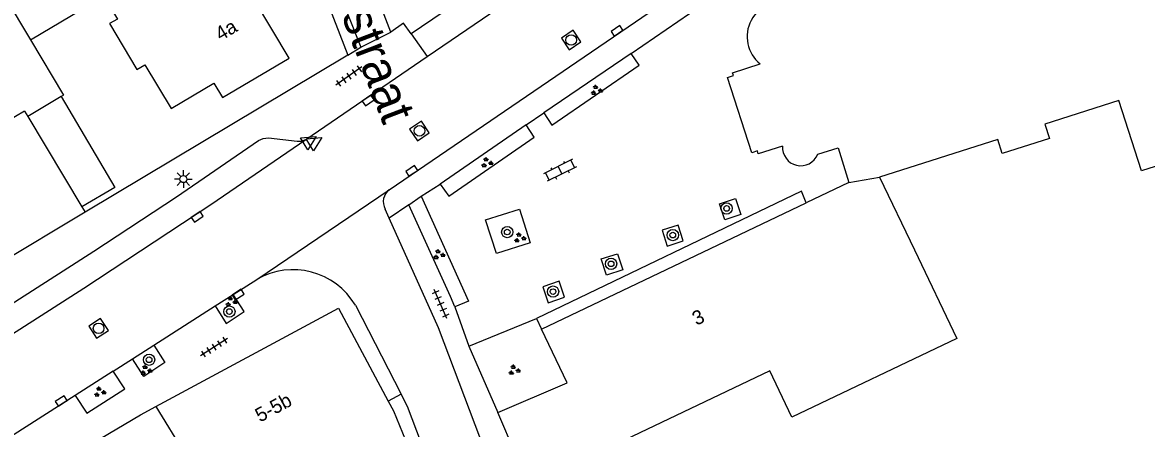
# Model space of a CAD drawing. Extents: x 137999 to 141000, y 397500 to 400501.
# Drawn here: x 138046.9 to 138126.3, y 400160.4 to 400189.2 of the extents above; entities that cross this region are included whole.
import ezdxf

# ---------------------------------------------------------------- set-up
doc = ezdxf.new("R2010")
doc.units = 0
for name, color, linetype in [('gg-afsc-hekwerk', 7, 'Continuous'), ('gg-afsc-muur', 7, 'Continuous'), ('gg-anno-huisnummerreeks BGT', 7, 'Continuous'), ('gg-anno-openbare ruimte label', 7, 'Continuous'), ('gg-bbg-gedigitaliseerde bebouwing', 7, 'Continuous'), ('gg-bbg-hoofdgebouw', 7, 'Continuous'), ('gg-bbg-luifel en loopbrug', 7, 'Continuous'), ('gg-bbg-tussenscheiding', 7, 'Continuous'), ('gg-knt-verharding', 7, 'Continuous'), ('gg-knt-verharding nz', 7, 'Continuous'), ('gt-grn-weggrens', 7, 'Continuous'), ('gt-symb-boom', 7, 'Continuous'), ('gt-symb-groenvak', 7, 'Continuous'), ('gt-symb-klinker verharding', 7, 'Continuous'), ('gt-symb-kolk', 7, 'Continuous'), ('gt-symb-lichtmast', 7, 'Continuous'), ('gt-symb-rioolschacht', 7, 'Continuous'), ('gt-symb-tegel verharding', 7, 'Continuous'), ('gt-symb-waterafsluiter', 7, 'Continuous')]:
    doc.layers.add(name, color=color, linetype=linetype)

# ---------------------------------------------------------------- blocks, each defined once
blk = doc.blocks.new('gt0-KL1')
at = {"layer": 'gt-symb-klinker verharding'}
for p, q in [((-1.15, 0.3), (1.15, 0.3)), ((-1, -0.3), (-1, 0.3)), ((-0.5, 0.3), (-0.5, 0.45)), ((0, -0.3), (0, 0.3)), ((0.5, 0.3), (0.5, 0.45)), ((1, -0.3), (1, 0.3)), ((-1.15, -0.3), (1.15, -0.3)), ((-0.5, -0.45), (-0.5, -0.3)), ((0.5, -0.45), (0.5, -0.3))]:
    blk.add_line(p, q, dxfattribs=at)
blk = doc.blocks.new('gt0-RS')
at = {"layer": 'gt-symb-rioolschacht'}
blk.add_lwpolyline([(-0.5, -0.5), (0.5, -0.5), (0.5, 0.5), (-0.5, 0.5)], close=True, dxfattribs=at)
blk.add_circle((0, 0), 0.375, dxfattribs=at)
blk = doc.blocks.new('gt0-GRVAK')
at = {"layer": 'gt-symb-groenvak'}
for p, q in [((-0.11, 0.189), (-0.228, 0.24)), ((-0.182, 0.153), (0.088, 0.153)), ((-0.091, 0.211), (-0.156, 0.322)), ((-0.047, 0.214), (-0.047, 0.393)), ((-0.004, 0.211), (0.061, 0.322)), ((0.015, 0.189), (0.133, 0.24)), ((0.262, -0.052), (0.197, 0.059)), ((0.305, -0.049), (0.305, 0.13)), ((0.349, -0.052), (0.414, 0.059)), ((-0.245, -0.228), (-0.363, -0.177)), ((-0.318, -0.264), (-0.047, -0.264)), ((-0.226, -0.206), (-0.291, -0.095)), ((-0.183, -0.203), (-0.183, -0.024)), ((-0.139, -0.206), (-0.074, -0.095)), ((-0.12, -0.228), (-0.002, -0.177)), ((0.243, -0.074), (0.125, -0.023)), ((0.17, -0.11), (0.441, -0.11)), ((0.368, -0.074), (0.486, -0.023))]:
    blk.add_line(p, q, dxfattribs=at)
blk = doc.blocks.new('gt0-KOLK')
at = {"layer": 'gt-symb-kolk'}
blk.add_lwpolyline([(0, 0), (0.375, 0), (0.375, 0.4), (-0.375, 0.4), (-0.375, 0), (0, 0)], dxfattribs=at)
blk = doc.blocks.new('gt0-LMAST')
at = {"layer": 'gt-symb-lichtmast'}
for p, q in [((-0.182, 0.173), (-0.447, 0.438)), ((-0.005, 0.246), (-0.005, 0.621)), ((0.172, 0.173), (0.437, 0.438)), ((-0.255, -0.004), (-0.63, -0.004)), ((-0.182, -0.181), (-0.447, -0.446)), ((-0.005, -0.254), (-0.005, -0.629)), ((0.437, -0.446), (0.172, -0.181)), ((0.245, -0.004), (0.62, -0.004))]:
    blk.add_line(p, q, dxfattribs=at)
blk.add_circle((-0.005, -0.004), 0.25, dxfattribs=at)
blk = doc.blocks.new('gt0-WAFSL')
at = {"layer": 'gt-symb-waterafsluiter'}
for p, q in [((-0.5, -0.333), (0, 0.667)), ((0, 0.667), (0.5, -0.333)), ((0.5, -0.333), (-0.5, -0.333))]:
    blk.add_line(p, q, dxfattribs=at)
blk = doc.blocks.new('gt0-TEG1')
at = {"layer": 'gt-symb-tegel verharding'}
for p, q in [((-1.125, 0), (1.125, 0)), ((-0.9, -0.25), (-0.9, 0.25)), ((-0.45, -0.25), (-0.45, 0.25)), ((0, -0.25), (0, 0.25)), ((0.45, -0.25), (0.45, 0.25)), ((0.9, -0.25), (0.9, 0.25))]:
    blk.add_line(p, q, dxfattribs=at)
blk = doc.blocks.new('gt0-BOOM')
at = {"layer": 'gt-symb-boom'}
for radius in [0.4, 0.2]:
    blk.add_circle((0, 0), radius, dxfattribs=at)

msp = doc.modelspace()

# ---------------------------------------------------------------- linework, layer by layer
at = {"layer": 'gg-afsc-hekwerk'}
msp.add_line((138052.046, 400232.901), (138069.863, 400186.87), dxfattribs=at)
at = {"layer": 'gg-afsc-muur'}
for p, q in [((138078.427, 400166.268), (138083.205, 400168.223)), ((138083.205, 400168.223), (138083.57, 400167.46)), ((138078.427, 400166.268), (138080.47, 400161.57))]:
    msp.add_line(p, q, dxfattribs=at)
at = {"layer": 'gg-bbg-gedigitaliseerde bebouwing'}
for p, q in [((138047.016, 400182.894), (138043.977, 400181.106)), ((138107.465, 400178.221), (138109.921, 400173.081))]:
    msp.add_line(p, q, dxfattribs=at)
for points in [[(138134.53, 400173.45), (138132.225, 400180.655), (138125.971, 400178.662), (138124.381, 400183.651), (138119.138, 400181.98), (138119.463, 400180.958), (138116.132, 400179.896), (138115.817, 400180.883), (138107.465, 400178.221)], [(138109.921, 400173.081), (138112.921, 400166.802), (138101.266, 400161.233), (138099.691, 400164.529)], [(138099.691, 400164.529), (138087.442, 400158.676), (138089.115, 400154.39), (138084.42, 400152.36)]]:
    msp.add_lwpolyline(points, dxfattribs=at)
at = {"layer": 'gg-bbg-hoofdgebouw'}
for p, q in [((138047.016, 400182.894), (138047.246, 400182.51)), ((138047.246, 400182.51), (138051.073, 400176.119)), ((138105.29, 400177.84), (138102.275, 400176.399)), ((138051.073, 400176.119), (138051.293, 400175.751)), ((138083.57, 400167.46), (138102.275, 400176.399)), ((138051.293, 400175.751), (138037.072, 400167.222)), ((138084.42, 400152.36), (138080.47, 400161.57))]:
    msp.add_line(p, q, dxfattribs=at)
for points in [[(138057.368, 400183.085), (138060.395, 400184.883), (138061.017, 400183.855), (138065.717, 400186.648), (138063.261, 400190.785), (138064.712, 400191.658), (138062.789, 400194.901), (138061.327, 400194.034), (138059.582, 400196.962)], [(138052.625, 400191.044), (138053.578, 400189.417), (138053.028, 400189.09), (138054.96, 400185.852), (138055.516, 400186.176), (138057.368, 400183.085)], [(138100.6, 400180.429), (138098.88, 400179.88), (138098.83, 400180.09), (138098.43, 400179.95), (138096.71, 400185.27), (138097.14, 400185.41), (138097.07, 400185.62), (138099.01, 400186.24)], [(138103.09, 400179.85), (138104.53, 400180.29), (138105.29, 400177.84)], [(138056.302, 400161.99), (138069.2, 400168.96), (138072.729, 400162.373)], [(138080.47, 400161.57), (138085.38, 400163.68), (138083.57, 400167.46)], [(138052.377, 400159.728), (138055.21, 400161.4), (138056.302, 400161.99)], [(138072.729, 400162.373), (138073.1, 400161.68), (138075.43, 400155.98)]]:
    msp.add_lwpolyline(points, dxfattribs=at)
for centre, radius, start, end in [((138100.581, 400188.165), 2.485, 73.67661, 230.79426), ((138101.888, 400180.323), 1.292, 175.31611, 338.50315)]:
    msp.add_arc(centre, radius, start, end, dxfattribs=at)
at = {"layer": 'gg-bbg-luifel en loopbrug'}
for p, q in [((138045.273, 400191.57), (138047.431, 400187.949)), ((138047.431, 400187.949), (138052.625, 400191.044)), ((138049.6, 400183.929), (138047.246, 400182.51))]:
    msp.add_line(p, q, dxfattribs=at)
for points in [[(138047.431, 400187.949), (138049.766, 400184.03), (138049.6, 400183.929)], [(138049.6, 400183.929), (138053.391, 400177.483), (138051.073, 400176.119)]]:
    msp.add_lwpolyline(points, dxfattribs=at)
at = {"layer": 'gg-bbg-tussenscheiding'}
for p, q in [((138105.29, 400177.84), (138107.465, 400178.221)), ((138056.302, 400161.99), (138060.648, 400154.933))]:
    msp.add_line(p, q, dxfattribs=at)
at = {"layer": 'gg-knt-verharding'}
for p, q in [((138072.91, 400188.49), (138061.215, 400218.742)), ((138075.478, 400186.754), (138090.181, 400196.813)), ((138072.8, 400177.34), (138098.94, 400195.193)), ((138089.901, 400186.984), (138099.894, 400193.844)), ((138080.806, 400192.781), (138074.35, 400188.37)), ((138070.784, 400187.413), (138072.91, 400188.49)), ((138074.35, 400188.37), (138075.478, 400186.754)), ((138069.863, 400186.87), (138070.784, 400187.413)), ((138069.863, 400186.87), (138051.293, 400175.751)), ((138066.905, 400180.888), (138075.478, 400186.754)), ((138089.901, 400186.984), (138083.712, 400182.767)), ((138082.47, 400181.92), (138083.712, 400182.767)), ((138082.47, 400181.92), (138076.399, 400177.719)), ((138075.055, 400176.879), (138076.399, 400177.719)), ((138074.17, 400176.276), (138075.055, 400176.879)), ((138072.787, 400175.334), (138072.5, 400175.97)), ((138061.769, 400169.933), (138063.422, 400170.991)), ((138060.491, 400169.115), (138061.769, 400169.933)), ((138056.148, 400166.335), (138060.491, 400169.115)), ((138070.4, 400169.16), (138073.641, 400162.862)), ((138077.428, 400169.043), (138078.427, 400166.268)), ((138054.635, 400165.366), (138056.148, 400166.335)), ((138053.282, 400164.5), (138054.635, 400165.366)), ((138053.282, 400164.5), (138050.593, 400162.778)), ((138050.593, 400162.778), (138042.633, 400157.683)), ((138073.641, 400162.862), (138072.729, 400162.373))]:
    msp.add_line(p, q, dxfattribs=at)
for points in [[(138052.834, 400233.387), (138064.373, 400203.563), (138070.784, 400187.413)], [(138074.35, 400188.37), (138073.81, 400189.12), (138072.91, 400188.49)], [(138083.712, 400182.767), (138084.296, 400181.895), (138090.472, 400186.14), (138089.901, 400186.984)], [(138076.399, 400177.719), (138076.998, 400176.883), (138083.044, 400181.044), (138082.47, 400181.92)], [(138000, 400139.692), (138051.909, 400172.981), (138057.762, 400176.843), (138063.545, 400180.809), (138063.882, 400180.97), (138064.254, 400180.998), (138066.28, 400180.772), (138066.602, 400180.778), (138066.905, 400180.888)], [(138075.055, 400176.879), (138078.399, 400169.451), (138077.428, 400169.043)], [(138102.275, 400176.399), (138101.946, 400177.224), (138083.205, 400168.223)], [(138077.428, 400169.043), (138077.116, 400169.785), (138074.17, 400176.276)], [(138096.138, 400176.338), (138097.277, 400176.713), (138097.653, 400175.574), (138096.513, 400175.198), (138096.138, 400176.338)], [(138082.525, 400151.016), (138076.286, 400167.566), (138072.787, 400175.334)], [(138080.384, 400172.817), (138079.604, 400175.205), (138082.003, 400175.968), (138082.751, 400173.584), (138080.384, 400172.817)], [(138092.449, 400173.353), (138093.574, 400173.709), (138093.219, 400174.834), (138092.094, 400174.478), (138092.449, 400173.353)], [(138087.788, 400172.442), (138088.933, 400172.8), (138089.306, 400171.659), (138088.161, 400171.301), (138087.788, 400172.442)], [(138084.04, 400169.343), (138085.177, 400169.733), (138084.81, 400170.857), (138083.659, 400170.462), (138084.04, 400169.343)], [(138060.491, 400169.115), (138061.274, 400167.86), (138062.545, 400168.72), (138061.769, 400169.933)], [(138056.148, 400166.335), (138056.933, 400165.108), (138055.434, 400164.117), (138054.635, 400165.366)], [(138050.593, 400162.778), (138051.422, 400161.518), (138054.105, 400163.239), (138053.282, 400164.5)], [(138077.244, 400153.639), (138074.09, 400161.99), (138073.641, 400162.862)]]:
    msp.add_lwpolyline(points, dxfattribs=at)
for centre, radius, start, end in [((138073.455, 400176.479), 1.082, 127.25861, 208.03827), ((138065.987, 400166.554), 5.125, 30.56693, 120.0276)]:
    msp.add_arc(centre, radius, start, end, dxfattribs=at)
at = {"layer": 'gg-knt-verharding nz'}
msp.add_lwpolyline([(138000, 400137.566), (138051.2, 400170.36), (138060.17, 400176.28), (138066.905, 400180.888)], dxfattribs=at)
at = {"layer": 'gt-grn-weggrens'}
for p, q in [((138063.422, 400170.991), (138072.8, 400177.34)), ((138074.17, 400176.276), (138072.787, 400175.334))]:
    msp.add_line(p, q, dxfattribs=at)

# ---------------------------------------------------------------- block references
at = {"layer": 'gt-symb-boom'}
for p in [(138096.645, 400176.01), (138081.135, 400174.341), (138092.843, 400174.127), (138088.477, 400172.092), (138084.375, 400170.126), (138061.49, 400168.715), (138055.817, 400165.303)]:
    msp.add_blockref('gt0-BOOM', p, dxfattribs=at)
at = {"layer": 'gt-symb-groenvak'}
for p in [(138087.432, 400184.372), (138079.686, 400179.25), (138082.011, 400173.927), (138076.295, 400172.744), (138061.607, 400169.409), (138055.584, 400164.556), (138081.617, 400164.564), (138052.321, 400163.015)]:
    msp.add_blockref('gt0-GRVAK', p, dxfattribs=at)
at = {"layer": 'gt-symb-klinker verharding', "rotation": -153.5118214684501}
msp.add_blockref('gt0-KL1', (138084.862, 400178.713), dxfattribs=at)
at = {"layer": 'gt-symb-kolk'}
for p, rotation in [((138089.01, 400188.411), 34.3256019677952), ((138071.421, 400183.493), 34.405234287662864), ((138074.496, 400178.497), 34.32560196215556), ((138059.335, 400175.249), 33.42003119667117), ((138062.005, 400170.088), -147.374964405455), ((138049.719, 400162.22), 32.6250355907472)]:
    msp.add_blockref('gt0-KOLK', p, dxfattribs=dict(at, rotation=rotation))
at = {"layer": 'gt-symb-lichtmast'}
msp.add_blockref('gt0-LMAST', (138058.246, 400178.091), dxfattribs=at)
at = {"layer": 'gt-symb-rioolschacht'}
for p, rotation in [((138085.656, 400187.931), 34.32560196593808), ((138074.933, 400181.502), 34.32560196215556), ((138052.248, 400167.527), 33.42003119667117)]:
    msp.add_blockref('gt0-RS', p, dxfattribs=dict(at, rotation=rotation))
at = {"layer": 'gt-symb-tegel verharding'}
for p, rotation in [((138069.944, 400185.376), -144.81546069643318), ((138076.423, 400169.253), 113.77047580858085), ((138060.404, 400166.199), -147.04099012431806)]:
    msp.add_blockref('gt0-TEG1', p, dxfattribs=dict(at, rotation=rotation))
at = {"layer": 'gt-symb-waterafsluiter'}
for p, rotation in [((138067.067, 400180.757), -59.12470831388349), ((138067.463, 400180.679), -59.124708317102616)]:
    msp.add_blockref('gt0-WAFSL', p, dxfattribs=dict(at, rotation=rotation))

# ---------------------------------------------------------------- texts
at = {"layer": 'gg-anno-huisnummerreeks BGT'}
for s, rotation, p in [('4a', 30.7, (138060.87, 400187.839)), ('3', 25.5, (138094.512, 400167.702)), ('5-5b', 28.4, (138063.66, 400160.851))]:
    msp.add_text(s, height=1, rotation=rotation, dxfattribs=at).set_placement(p)
at = {"layer": 'gg-anno-openbare ruimte label'}
msp.add_text('Sint Willibrordstraat', height=2.5, rotation=290.9, dxfattribs=at).set_placement((138062.047, 400208.938))

doc.saveas('drawing.dxf')
